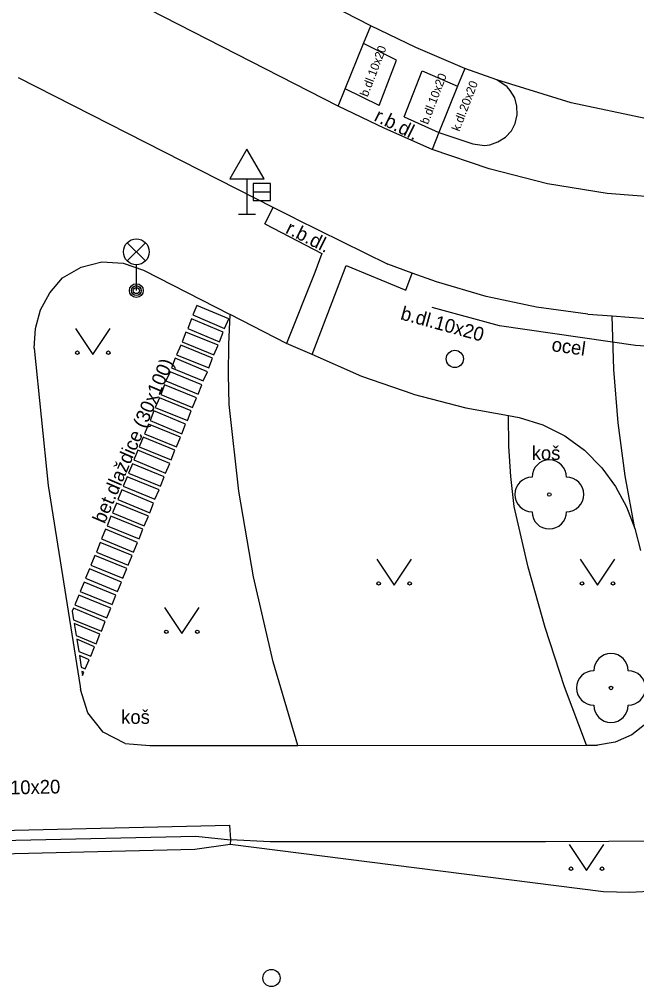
# Model space of a CAD drawing. Extents: x -600309 to -598967, y -1161267 to -1160292.
# Drawn here: x -599821.64 to -599803.73, y -1160619.54 to -1160591.49 of the extents above; entities that cross this region are included whole.
import ezdxf

# ---------------------------------------------------------------- set-up
doc = ezdxf.new("R2010")
doc.units = 0
for name, color, linetype in [('Level 10', 7, 'Continuous'), ('Level 11', 7, 'Continuous'), ('Level 22', 7, 'Continuous'), ('Level 27', 7, 'Continuous'), ('Level 28', 7, 'Continuous'), ('Level 33', 7, 'Continuous'), ('Level 34', 7, 'Continuous'), ('Level 36', 7, 'Continuous'), ('Level 40', 7, 'Continuous'), ('Level 42', 7, 'Continuous'), ('Level 9', 7, 'Continuous')]:
    doc.layers.add(name, color=color, linetype=linetype)

msp = doc.modelspace()

# ---------------------------------------------------------------- linework, layer by layer
at = {"layer": 'Level 10'}
for points in [[(-599811.45, -1160591.68), (-599816.8, -1160588.93), (-599822.13, -1160586.16), (-599827.45, -1160583.37)], [(-599812.39, -1160594.01), (-599820.39, -1160589.91), (-599826.54, -1160586.55), (-599828.21, -1160585.39), (-599828.99, -1160584.72)], [(-599807.79, -1160593.25), (-599808.72, -1160592.92), (-599810.14, -1160592.31), (-599811.45, -1160591.68)], [(-599813.62, -1160597.28), (-599814.28, -1160596.95), (-599821.67, -1160593.19)], [(-599798.96, -1160594.67), (-599801.21, -1160594.63), (-599803.44, -1160594.38), (-599805.64, -1160593.92), (-599807.79, -1160593.25)], [(-599809.67, -1160595.27), (-599811.04, -1160594.66), (-599812.39, -1160594.01)], [(-599802.85, -1160596.68), (-599804.59, -1160596.54), (-599806.32, -1160596.26), (-599808.01, -1160595.83), (-599809.67, -1160595.27)], [(-599813.62, -1160597.28), (-599810.95, -1160598.59)], [(-599808.1, -1160599.53), (-599809.54, -1160599.11), (-599810.25, -1160598.85), (-599810.95, -1160598.59)], [(-599805.15, -1160600.04), (-599806.64, -1160599.84), (-599808.1, -1160599.53)], [(-599805.15, -1160600.04), (-599804.45, -1160600.09), (-599801.49, -1160600.32), (-599796.13, -1160601.11)], [(-599804.7, -1160616.79), (-599815.53, -1160615.42), (-599816.55, -1160615.56), (-599824.61, -1160615.76), (-599833.69, -1160615.97), (-599834.68, -1160615.85), (-599842.9, -1160617.54)], [(-599801.68, -1160616.55), (-599802.43, -1160616.68), (-599803.18, -1160616.77), (-599803.94, -1160616.81), (-599804.7, -1160616.79)]]:
    msp.add_lwpolyline(points, dxfattribs=at)
at = {"layer": 'Level 11'}
for points in [[(-599812.39, -1160594.01), (-599812.19, -1160593.51), (-599811.66, -1160592.2), (-599811.45, -1160591.68)], [(-599810.7, -1160592.68), (-599811.66, -1160592.2)], [(-599811.21, -1160593.99), (-599810.7, -1160592.68)], [(-599808.72, -1160592.92), (-599808.93, -1160593.43), (-599809.47, -1160594.78), (-599809.67, -1160595.27)], [(-599810.48, -1160594.32), (-599809.96, -1160592.99)], [(-599809.96, -1160592.99), (-599808.93, -1160593.43)], [(-599811.21, -1160593.99), (-599812.19, -1160593.51)], [(-599808.49, -1160595.1), (-599808.15, -1160595.15), (-599807.99, -1160595.13), (-599807.76, -1160595.05), (-599807.54, -1160594.91), (-599807.37, -1160594.73), (-599807.26, -1160594.51), (-599807.2, -1160594.26), (-599807.21, -1160594.01), (-599807.27, -1160593.77), (-599807.4, -1160593.56), (-599807.49, -1160593.45), (-599807.79, -1160593.25)], [(-599810.48, -1160594.32), (-599809.47, -1160594.78)], [(-599809.47, -1160594.78), (-599808.49, -1160595.1)], [(-599814.52, -1160597.42), (-599814.28, -1160596.95)], [(-599814.52, -1160597.42), (-599812.87, -1160598.28), (-599813.07, -1160598.83), (-599813.89, -1160600.89)], [(-599820.39, -1160598.99), (-599819.85, -1160598.68), (-599819.25, -1160598.53), (-599818.63, -1160598.56)], [(-599818.63, -1160598.56), (-599818.04, -1160598.77)], [(-599818.04, -1160598.77), (-599815.53, -1160600.05)], [(-599813.15, -1160601.21), (-599812.16, -1160598.63), (-599810.43, -1160599.35)], [(-599810.43, -1160599.35), (-599810.25, -1160598.85)], [(-599821.18, -1160600.46), (-599821.03, -1160599.92), (-599820.76, -1160599.42), (-599820.39, -1160598.99)], [(-599816.49, -1160599.79), (-599816.61, -1160600.06)], [(-599815.57, -1160600.18), (-599816.49, -1160599.79)], [(-599816.65, -1160600.18), (-599816.76, -1160600.46)], [(-599815.73, -1160600.56), (-599816.65, -1160600.18)], [(-599816.61, -1160600.06), (-599815.69, -1160600.46)], [(-599815.69, -1160600.46), (-599815.57, -1160600.18)], [(-599815.56, -1160602.66), (-599815.58, -1160601.79), (-599815.57, -1160600.92), (-599815.53, -1160600.05)], [(-599813.15, -1160601.21), (-599813.89, -1160600.89), (-599815.53, -1160600.05)], [(-599803.79, -1160606.26), (-599804.07, -1160604.73), (-599804.27, -1160603.19), (-599804.4, -1160601.65), (-599804.45, -1160600.09)], [(-599821.21, -1160601.03), (-599821.18, -1160600.46)], [(-599816.76, -1160600.46), (-599815.84, -1160600.84)], [(-599816.81, -1160600.56), (-599816.92, -1160600.84)], [(-599815.88, -1160600.94), (-599816.81, -1160600.56)], [(-599815.84, -1160600.84), (-599815.73, -1160600.56)], [(-599821.21, -1160601.03), (-599820.81, -1160605.01)], [(-599816.96, -1160600.94), (-599817.08, -1160601.22)], [(-599816.04, -1160601.32), (-599816.96, -1160600.94)], [(-599816.92, -1160600.84), (-599816, -1160601.22)], [(-599816, -1160601.22), (-599815.88, -1160600.94)], [(-599817.12, -1160601.32), (-599817.23, -1160601.6)], [(-599816.19, -1160601.71), (-599817.12, -1160601.32)], [(-599817.08, -1160601.22), (-599816.15, -1160601.6)], [(-599816.15, -1160601.6), (-599816.04, -1160601.32)], [(-599810.22, -1160602.36), (-599811.71, -1160601.85), (-599813.15, -1160601.21)], [(-599817.23, -1160601.6), (-599816.31, -1160601.98)], [(-599817.27, -1160601.71), (-599817.39, -1160601.98)], [(-599816.35, -1160602.09), (-599817.27, -1160601.71)], [(-599816.31, -1160601.98), (-599816.19, -1160601.71)], [(-599817.43, -1160602.09), (-599817.54, -1160602.37)], [(-599816.5, -1160602.47), (-599817.43, -1160602.09)], [(-599817.39, -1160601.98), (-599816.46, -1160602.36)], [(-599816.46, -1160602.36), (-599816.35, -1160602.09)], [(-599817.58, -1160602.47), (-599817.7, -1160602.75)], [(-599816.66, -1160602.85), (-599817.58, -1160602.47)], [(-599817.54, -1160602.37), (-599816.62, -1160602.75)], [(-599816.62, -1160602.75), (-599816.5, -1160602.47)], [(-599810.22, -1160602.36), (-599808.69, -1160602.76)], [(-599817.7, -1160602.75), (-599816.77, -1160603.13)], [(-599813.56, -1160612.55), (-599814.28, -1160610.12), (-599814.85, -1160607.66), (-599815.28, -1160605.17), (-599815.56, -1160602.66)], [(-599808.69, -1160602.76), (-599807.45, -1160602.98), (-599807.14, -1160603.04)], [(-599817.74, -1160602.85), (-599817.85, -1160603.13)], [(-599816.82, -1160603.23), (-599817.74, -1160602.85)], [(-599816.77, -1160603.13), (-599816.66, -1160602.85)], [(-599807.29, -1160605.62), (-599807.39, -1160604.75), (-599807.44, -1160603.87), (-599807.45, -1160602.98)], [(-599807.14, -1160603.04), (-599806.46, -1160603.25), (-599805.82, -1160603.57)], [(-599817.9, -1160603.23), (-599818.01, -1160603.51)], [(-599816.97, -1160603.61), (-599817.9, -1160603.23)], [(-599817.85, -1160603.13), (-599816.93, -1160603.51)], [(-599816.93, -1160603.51), (-599816.82, -1160603.23)], [(-599818.05, -1160603.61), (-599818.17, -1160603.89)], [(-599817.13, -1160603.99), (-599818.05, -1160603.61)], [(-599818.01, -1160603.51), (-599817.08, -1160603.89)], [(-599817.08, -1160603.89), (-599816.97, -1160603.61)], [(-599805.82, -1160603.57), (-599805.25, -1160603.99), (-599804.75, -1160604.5)], [(-599818.17, -1160603.89), (-599817.24, -1160604.27)], [(-599818.21, -1160603.99), (-599818.32, -1160604.27)], [(-599817.28, -1160604.37), (-599818.21, -1160603.99)], [(-599817.24, -1160604.27), (-599817.13, -1160603.99)], [(-599818.36, -1160604.38), (-599818.48, -1160604.65)], [(-599817.44, -1160604.76), (-599818.36, -1160604.38)], [(-599818.32, -1160604.27), (-599817.4, -1160604.65)], [(-599817.4, -1160604.65), (-599817.28, -1160604.37)], [(-599818.48, -1160604.65), (-599817.55, -1160605.03)], [(-599804.75, -1160604.5), (-599804.35, -1160605.04), (-599804.03, -1160605.63), (-599803.79, -1160606.26)], [(-599820.81, -1160605.01), (-599819.88, -1160610.84), (-599819.87, -1160610.92)], [(-599818.52, -1160604.76), (-599818.63, -1160605.03)], [(-599817.59, -1160605.14), (-599818.52, -1160604.76)], [(-599817.55, -1160605.03), (-599817.44, -1160604.76)], [(-599818.67, -1160605.14), (-599818.79, -1160605.42)], [(-599817.75, -1160605.52), (-599818.67, -1160605.14)], [(-599818.63, -1160605.03), (-599817.71, -1160605.41)], [(-599817.71, -1160605.41), (-599817.59, -1160605.14)], [(-599818.83, -1160605.52), (-599818.94, -1160605.8)], [(-599817.9, -1160605.9), (-599818.83, -1160605.52)], [(-599818.79, -1160605.42), (-599817.86, -1160605.8)], [(-599817.86, -1160605.8), (-599817.75, -1160605.52)], [(-599818.94, -1160605.8), (-599818.02, -1160606.18)], [(-599805.19, -1160612.54), (-599805.83, -1160610.85), (-599806.39, -1160609.13), (-599806.88, -1160607.38), (-599807.29, -1160605.62)], [(-599818.99, -1160605.9), (-599819.1, -1160606.18)], [(-599818.06, -1160606.28), (-599818.99, -1160605.9)], [(-599818.02, -1160606.18), (-599817.9, -1160605.9)], [(-599819.14, -1160606.28), (-599819.26, -1160606.56)], [(-599818.22, -1160606.66), (-599819.14, -1160606.28)], [(-599819.1, -1160606.18), (-599818.17, -1160606.56)], [(-599818.17, -1160606.56), (-599818.06, -1160606.28)], [(-599803.79, -1160606.26), (-599803.62, -1160606.89)], [(-599819.3, -1160606.66), (-599819.41, -1160606.94)], [(-599818.37, -1160607.04), (-599819.3, -1160606.66)], [(-599819.26, -1160606.56), (-599818.33, -1160606.94)], [(-599818.33, -1160606.94), (-599818.22, -1160606.66)], [(-599819.41, -1160606.94), (-599818.49, -1160607.32)], [(-599819.45, -1160607.04), (-599819.57, -1160607.32)], [(-599818.53, -1160607.42), (-599819.45, -1160607.04)], [(-599818.49, -1160607.32), (-599818.37, -1160607.04)], [(-599819.61, -1160607.43), (-599819.72, -1160607.7)], [(-599818.68, -1160607.81), (-599819.61, -1160607.43)], [(-599819.57, -1160607.32), (-599818.64, -1160607.7)], [(-599818.64, -1160607.7), (-599818.53, -1160607.42)], [(-599819.76, -1160607.81), (-599819.88, -1160608.08)], [(-599818.84, -1160608.19), (-599819.76, -1160607.81)], [(-599819.72, -1160607.7), (-599818.8, -1160608.08)], [(-599818.8, -1160608.08), (-599818.68, -1160607.81)], [(-599819.88, -1160608.08), (-599818.95, -1160608.46)], [(-599819.92, -1160608.19), (-599820.03, -1160608.47)], [(-599818.99, -1160608.57), (-599819.92, -1160608.19)], [(-599818.95, -1160608.46), (-599818.84, -1160608.19)], [(-599820.07, -1160608.57), (-599820.11, -1160608.65)], [(-599820.11, -1160608.65), (-599820.07, -1160608.9)], [(-599819.15, -1160608.95), (-599820.07, -1160608.57)], [(-599820.03, -1160608.47), (-599819.11, -1160608.85)], [(-599819.11, -1160608.85), (-599818.99, -1160608.57)], [(-599820.07, -1160608.9), (-599819.26, -1160609.23)], [(-599819.26, -1160609.23), (-599819.15, -1160608.95)], [(-599819.31, -1160609.32), (-599820.05, -1160609.01)], [(-599820.05, -1160609.01), (-599820, -1160609.36)], [(-599820, -1160609.36), (-599819.42, -1160609.6)], [(-599819.98, -1160609.47), (-599819.92, -1160609.82)], [(-599819.46, -1160609.69), (-599819.98, -1160609.47)], [(-599819.42, -1160609.6), (-599819.31, -1160609.32)], [(-599819.57, -1160609.96), (-599819.46, -1160609.69)], [(-599819.92, -1160609.82), (-599819.57, -1160609.96)], [(-599819.9, -1160609.94), (-599819.85, -1160610.28)], [(-599819.62, -1160610.06), (-599819.9, -1160609.94)], [(-599819.73, -1160610.33), (-599819.62, -1160610.06)], [(-599819.85, -1160610.28), (-599819.73, -1160610.33)], [(-599819.77, -1160610.42), (-599819.83, -1160610.4)], [(-599819.83, -1160610.4), (-599819.81, -1160610.52)], [(-599819.81, -1160610.52), (-599819.77, -1160610.42)], [(-599818.57, -1160612.49), (-599819.21, -1160612.16), (-599819.66, -1160611.6), (-599819.87, -1160610.92)], [(-599803.15, -1160611.51), (-599803.47, -1160611.92), (-599803.88, -1160612.24), (-599804.36, -1160612.45), (-599804.87, -1160612.54)], [(-599818.57, -1160612.49), (-599817.86, -1160612.55)], [(-599817.86, -1160612.55), (-599813.56, -1160612.55), (-599805.19, -1160612.54), (-599804.87, -1160612.54)], [(-599832.91, -1160615.24), (-599822.2, -1160615.01), (-599815.55, -1160614.86), (-599815.52, -1160615.28)], [(-599834.68, -1160615.72), (-599833.68, -1160615.56), (-599822.18, -1160615.3), (-599816.52, -1160615.18), (-599815.52, -1160615.28)], [(-599815.52, -1160615.28), (-599815.53, -1160615.42)], [(-599800.87, -1160615.31), (-599806.38, -1160615.34), (-599814.37, -1160615.34), (-599815.52, -1160615.28)]]:
    msp.add_lwpolyline(points, dxfattribs=at)
at = {"layer": 'Level 22'}
for centre in [(-599806.27, -1160605.27), (-599804.48, -1160610.88)]:
    msp.add_circle(centre, 0.05, dxfattribs=at)
for centre, start, end in [((-599806.27, -1160604.77), 0, 180), ((-599806.77, -1160605.27), 90, 270), ((-599805.77, -1160605.27), 270, 90), ((-599806.27, -1160605.77), 180, 0), ((-599804.48, -1160610.38), 0, 180), ((-599804.98, -1160610.88), 90, 270), ((-599803.98, -1160610.88), 270, 90), ((-599804.48, -1160611.38), 180, 0)]:
    msp.add_arc(centre, 0.5, start, end, dxfattribs=at)
at = {"layer": 'Level 27'}
msp.add_line((-599814.86, -1160596.5), (-599814.36, -1160596.5), dxfattribs=at)
msp.add_lwpolyline([(-599814.86, -1160596.75), (-599814.36, -1160596.75), (-599814.36, -1160596.25), (-599814.86, -1160596.25)], close=True, dxfattribs=at)
at = {"layer": 'Level 28'}
for centre in [(-599809.01, -1160601.34), (-599814.33, -1160619.29)]:
    msp.add_circle(centre, 0.25, dxfattribs=at)
at = {"layer": 'Level 33'}
for p, q in [((-599818.515, -1160598.5), (-599817.985, -1160597.97)), ((-599818.515, -1160597.97), (-599817.985, -1160598.5)), ((-599818.25, -1160598.61), (-599818.25, -1160599.36))]:
    msp.add_line(p, q, dxfattribs=at)
for centre, radius in [((-599818.25, -1160598.235), 0.375), ((-599818.25, -1160599.36), 0.2), ((-599818.25, -1160599.36), 0.1445), ((-599818.25, -1160599.36), 0.0876)]:
    msp.add_circle(centre, radius, dxfattribs=at)
at = {"layer": 'Level 34'}
for p, q in [((-599815.04, -1160596.122), (-599815.04, -1160597.14)), ((-599815.29, -1160597.14), (-599814.79, -1160597.14))]:
    msp.add_line(p, q, dxfattribs=at)
msp.add_lwpolyline([(-599815.54, -1160596.122), (-599814.54, -1160596.122), (-599815.04, -1160595.256)], close=True, dxfattribs=at)
at = {"layer": 'Level 36'}
for points in [[(-599820.01, -1160600.46), (-599819.51, -1160601.21), (-599819.01, -1160600.46)], [(-599811.27, -1160607.15), (-599810.77, -1160607.9), (-599810.27, -1160607.15)], [(-599805.37, -1160607.15), (-599804.87, -1160607.9), (-599804.37, -1160607.15)], [(-599817.43, -1160608.55), (-599816.93, -1160609.3), (-599816.43, -1160608.55)], [(-599805.69, -1160615.42), (-599805.19, -1160616.17), (-599804.69, -1160615.42)]]:
    msp.add_lwpolyline(points, dxfattribs=at)
for centre in [(-599819.9602, -1160601.1598), (-599819.0608, -1160601.1598), (-599811.2202, -1160607.8498), (-599810.3208, -1160607.8498), (-599805.3202, -1160607.8498), (-599804.4208, -1160607.8498), (-599817.3802, -1160609.2498), (-599816.4808, -1160609.2498), (-599805.6402, -1160616.1198), (-599804.7408, -1160616.1198)]:
    msp.add_circle(centre, 0.05, dxfattribs=at)
at = {"layer": 'Level 9'}
msp.add_lwpolyline([(-599799.74, -1160601.21), (-599803.77, -1160600.95), (-599807.71, -1160600.38), (-599809.67, -1160599.85)], dxfattribs=at)

# ---------------------------------------------------------------- texts
at = {"layer": 'Level 40'}
for s, height, rotation, p in [('b.dl.10x20', 0.25, 69, (-599811.54, -1160593.76)), ('b.dl.10x20', 0.25, 69, (-599809.79, -1160594.56)), ('k.dl.20x20', 0.25, 69, (-599808.88, -1160594.76)), ('r.b.dl.', 0.4, 333.61, (-599811.38, -1160594.42)), ('r.b.dl.', 0.4, 333.61, (-599813.95, -1160597.68)), ('b.dl.10x20', 0.4, 344.7, (-599810.61, -1160600.19)), ('ocel ', 0.4, 351.77, (-599806.22, -1160601.11)), ('bet.dlaždice (30x100)', 0.4, 66.88, (-599819.17, -1160606.14)), ('b.dl.10x20', 0.4, 1.23, (-599822.92, -1160613.99))]:
    msp.add_text(s, height=height, rotation=rotation, dxfattribs=at).set_placement(p)
at = {"layer": 'Level 42'}
for p in [(-599806.78, -1160604.27), (-599818.69, -1160611.92)]:
    msp.add_text('koš', height=0.4, dxfattribs=at).set_placement(p)

doc.saveas('drawing.dxf')
